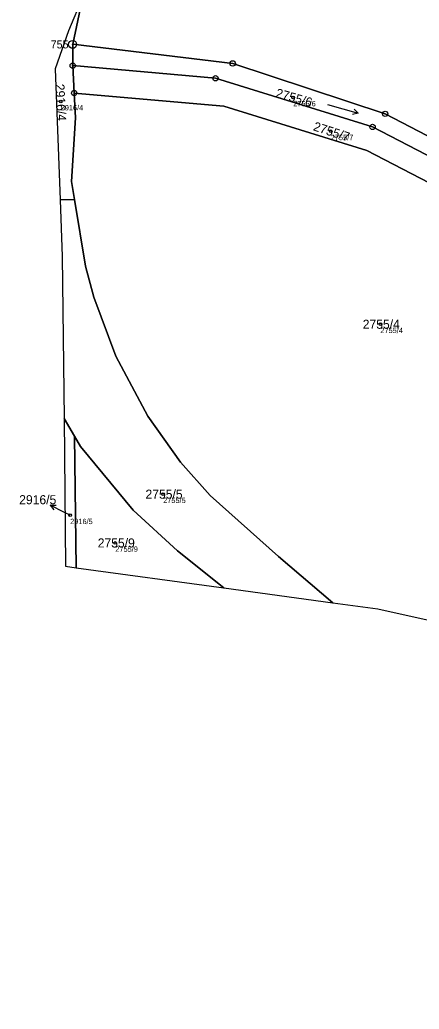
# Model space of a CAD drawing. Extents: x -761891 to -756141, y -1178507 to -1171885.
# Drawn here: x -758206.1 to -758131.2, y -1176448.4 to -1176263 of the extents above; entities that cross this region are included whole.
import ezdxf

# ---------------------------------------------------------------- set-up
doc = ezdxf.new("R2010")
doc.units = 0
for name, color, linetype in [('Definiční body', 7, 'Continuous'), ('Hranice parcel', 7, 'Continuous'), ('Parcelní čísla', 7, 'Continuous'), ('Polygon ku', 7, 'Continuous'), ('Polygon parcely', 7, 'Continuous'), ('Pop  PČ popisy', 7, 'Continuous'), ('Značky bodu BP', 7, 'Continuous'), ('Značky kultur', 7, 'Continuous')]:
    doc.layers.add(name, color=color, linetype=linetype)

msp = doc.modelspace()

# ---------------------------------------------------------------- linework, layer by layer
at = {"layer": 'Definiční body'}
for centre in [(-758154.85, -1176277.57), (-758198.4, -1176278.34), (-758147.82, -1176283.92), (-758138.52, -1176320.06), (-758179.21, -1176351.89), (-758196.63, -1176355.84), (-758188.17, -1176361.03)]:
    msp.add_circle(centre, 0.25, dxfattribs=at)
at = {"layer": 'Hranice parcel'}
for p, q in [((-758194.28, -1176258.66), (-758196.15, -1176267.6)), ((-758196.14, -1176271.62), (-758196.15, -1176267.6)), ((-758195.88, -1176276.76), (-758196.14, -1176271.62)), ((-758198.5, -1176296.77), (-758195.84, -1176296.7)), ((-758198.5, -1176296.77), (-758198.1, -1176307.37)), ((-758198.1, -1176307.37), (-758197.78, -1176337.73)), ((-758197.78, -1176337.73), (-758195.83, -1176341.01)), ((-758197.78, -1176337.73), (-758197.48, -1176365.4)), ((-758195.83, -1176341.01), (-758195.49, -1176365.67)), ((-758197.48, -1176365.4), (-758195.49, -1176365.67)), ((-758195.49, -1176365.67), (-758167.86, -1176369.44)), ((-758167.86, -1176369.44), (-758147.43, -1176372.23))]:
    msp.add_line(p, q, dxfattribs=at)
for points in [[(-758194.28, -1176258.66), (-758196.97, -1176265.1), (-758199.42, -1176272.21), (-758198.5, -1176296.77)], [(-758196.15, -1176267.6), (-758166.19, -1176271.21), (-758137.63, -1176280.65), (-758109.54, -1176295.23)], [(-758111.71, -1176297.76), (-758139.98, -1176283.11), (-758169.4, -1176273.98), (-758196.14, -1176271.62)], [(-758195.84, -1176296.7), (-758196.37, -1176293.31), (-758195.65, -1176281.42), (-758195.88, -1176276.76)], [(-758195.88, -1176276.76), (-758167.83, -1176279.24), (-758141.07, -1176287.54), (-758112.52, -1176302.34), (-758086.75, -1176322.58)], [(-758195.84, -1176296.7), (-758193.75, -1176309.2), (-758192.18, -1176314.96), (-758188.08, -1176326.04), (-758182.07, -1176337.27), (-758175.94, -1176345.91), (-758170.41, -1176352.16), (-758157.62, -1176363.59), (-758147.43, -1176372.23)], [(-758167.86, -1176369.44), (-758176.52, -1176362.53), (-758184.82, -1176354.87), (-758194.68, -1176342.96), (-758195.83, -1176341.01)], [(-758147.43, -1176372.23), (-758139.01, -1176373.38), (-758129.21, -1176375.55)]]:
    msp.add_lwpolyline(points, dxfattribs=at)
at = {"layer": 'Polygon ku'}
msp.add_lwpolyline([(-758194.28, -1176258.66), (-758196.97, -1176265.1), (-758199.42, -1176272.21), (-758198.5, -1176296.77), (-758198.1, -1176307.37), (-758197.78, -1176337.73), (-758197.48, -1176365.4), (-758195.49, -1176365.67), (-758167.86, -1176369.44), (-758147.43, -1176372.23), (-758139.01, -1176373.38), (-758129.21, -1176375.55), (-758122.49, -1176377.03), (-758094.12, -1176384.64), (-758081.98, -1176387.9), (-758054.62, -1176396.11), (-757986.44, -1176412.93), (-757958.14, -1176422.7), (-757949.57, -1176426.88), (-757936.52, -1176434.22), (-757914.02, -1176448.37)], dxfattribs=at)
at = {"layer": 'Polygon parcely'}
for points in [[(-758046.31, -1176269.84), (-758054.83, -1176261.51), (-758062.21, -1176247.8), (-758063.45, -1176239.75), (-758126.44, -1176127.04), (-758144.22, -1176162.1), (-758158.87, -1176188.88), (-758167.82, -1176205.49), (-758183.4, -1176235.5), (-758194.28, -1176258.66), (-758196.15, -1176267.6), (-758166.19, -1176271.21), (-758137.63, -1176280.65), (-758109.54, -1176295.23), (-758102.83, -1176298.44), (-758081.12, -1176315.46), (-758071.54, -1176302.9), (-758067.36, -1176297.43), (-758051, -1176275.98)], [(-758196.14, -1176271.62), (-758196.15, -1176267.6), (-758194.28, -1176258.66), (-758196.97, -1176265.1), (-758199.42, -1176272.21), (-758198.5, -1176296.77), (-758195.84, -1176296.7), (-758196.37, -1176293.31), (-758195.65, -1176281.42), (-758195.88, -1176276.76)], [(-758109.54, -1176295.23), (-758137.63, -1176280.65), (-758166.19, -1176271.21), (-758196.15, -1176267.6), (-758196.14, -1176271.62), (-758169.4, -1176273.98), (-758139.98, -1176283.11), (-758111.71, -1176297.76), (-758110.77, -1176296.67)], [(-758083.9, -1176319.03), (-758102.47, -1176304.44), (-758111.71, -1176297.76), (-758139.98, -1176283.11), (-758169.4, -1176273.98), (-758196.14, -1176271.62), (-758195.88, -1176276.76), (-758167.83, -1176279.24), (-758141.07, -1176287.54), (-758112.52, -1176302.34), (-758086.75, -1176322.58)], [(-758092.38, -1176329.6), (-758090.59, -1176327.37), (-758088.13, -1176324.3), (-758086.75, -1176322.58), (-758112.52, -1176302.34), (-758141.07, -1176287.54), (-758167.83, -1176279.24), (-758195.88, -1176276.76), (-758195.65, -1176281.42), (-758196.37, -1176293.31), (-758195.84, -1176296.7), (-758193.75, -1176309.2), (-758192.18, -1176314.96), (-758188.08, -1176326.04), (-758182.07, -1176337.27), (-758175.94, -1176345.91), (-758170.41, -1176352.16), (-758157.62, -1176363.59), (-758147.43, -1176372.23), (-758139.01, -1176373.38), (-758129.21, -1176375.55), (-758113.56, -1176356.03), (-758109.31, -1176350.72)], [(-758147.43, -1176372.23), (-758157.62, -1176363.59), (-758170.41, -1176352.16), (-758175.94, -1176345.91), (-758182.07, -1176337.27), (-758188.08, -1176326.04), (-758192.18, -1176314.96), (-758193.75, -1176309.2), (-758195.84, -1176296.7), (-758198.5, -1176296.77), (-758198.1, -1176307.37), (-758197.78, -1176337.73), (-758195.83, -1176341.01), (-758194.68, -1176342.96), (-758184.82, -1176354.87), (-758176.52, -1176362.53), (-758167.86, -1176369.44)], [(-758195.49, -1176365.67), (-758195.83, -1176341.01), (-758197.78, -1176337.73), (-758197.48, -1176365.4)], [(-758195.49, -1176365.67), (-758167.86, -1176369.44), (-758176.52, -1176362.53), (-758184.82, -1176354.87), (-758194.68, -1176342.96), (-758195.83, -1176341.01)]]:
    msp.add_lwpolyline(points, close=True, dxfattribs=at)
at = {"layer": 'Pop  PČ popisy'}
for p, q in [((-758197.69, -1176355.31), (-758200.36, -1176353.95)), ((-758200.36, -1176353.95), (-758199.24, -1176353.96)), ((-758200.36, -1176353.95), (-758199.7, -1176354.85)), ((-758196.63, -1176355.84), (-758197.69, -1176355.31))]:
    msp.add_line(p, q, dxfattribs=at)
at = {"layer": 'Značky bodu BP'}
for centre, radius in [((-758196.18, -1176267.64), 0.75), ((-758196.18, -1176267.64), 0.03), ((-758196.14, -1176271.62), 0.5), ((-758196.14, -1176271.62), 0.0303), ((-758166.19, -1176271.21), 0.5), ((-758166.19, -1176271.21), 0.0303), ((-758169.4, -1176273.98), 0.5), ((-758169.4, -1176273.98), 0.0303), ((-758195.88, -1176276.76), 0.5), ((-758195.88, -1176276.76), 0.0303), ((-758137.63, -1176280.65), 0.5), ((-758137.63, -1176280.65), 0.0303), ((-758139.98, -1176283.11), 0.5), ((-758139.98, -1176283.11), 0.0303)]:
    msp.add_circle(centre, radius, dxfattribs=at)
at = {"layer": 'Značky kultur'}
for p, q in [((-758148.43, -1176278.9), (-758142.66, -1176280.55)), ((-758142.66, -1176280.55), (-758143.74, -1176280.76)), ((-758142.66, -1176280.55), (-758143.46, -1176279.8))]:
    msp.add_line(p, q, dxfattribs=at)

# ---------------------------------------------------------------- texts
at = {"layer": 'Definiční body'}
for s, p in [('2916/4', (-758198.4, -1176280)), ('2755/6', (-758154.85, -1176279.23)), ('2755/7', (-758147.82, -1176285.58)), ('2755/4', (-758138.52, -1176321.72)), ('2755/5', (-758179.21, -1176353.55)), ('2916/5', (-758196.63, -1176357.5)), ('2755/9', (-758188.17, -1176362.69))]:
    msp.add_text(s, height=1, dxfattribs=at).set_placement(p)
at = {"layer": 'Parcelní čísla'}
for s, rotation, p in [('2916/4', 273, (-758199.42, -1176275.08)), ('2755/6', 344, (-758158.26, -1176277.48)), ('2755/7', 342, (-758151.23, -1176283.71))]:
    msp.add_text(s, height=1.7, rotation=rotation, dxfattribs=at).set_placement(p)
for s, p in [('2755/4', (-758141.83, -1176320.91)), ('2755/5', (-758182.52, -1176352.74)), ('2916/5', (-758206.18, -1176353.78)), ('2755/9', (-758191.47, -1176361.88))]:
    msp.add_text(s, height=1.7, dxfattribs=at).set_placement(p)
at = {"layer": 'Značky bodu BP'}
msp.add_text('755', height=1.5, dxfattribs=at).set_placement((-758200.28, -1176268.39))

doc.saveas('drawing.dxf')
